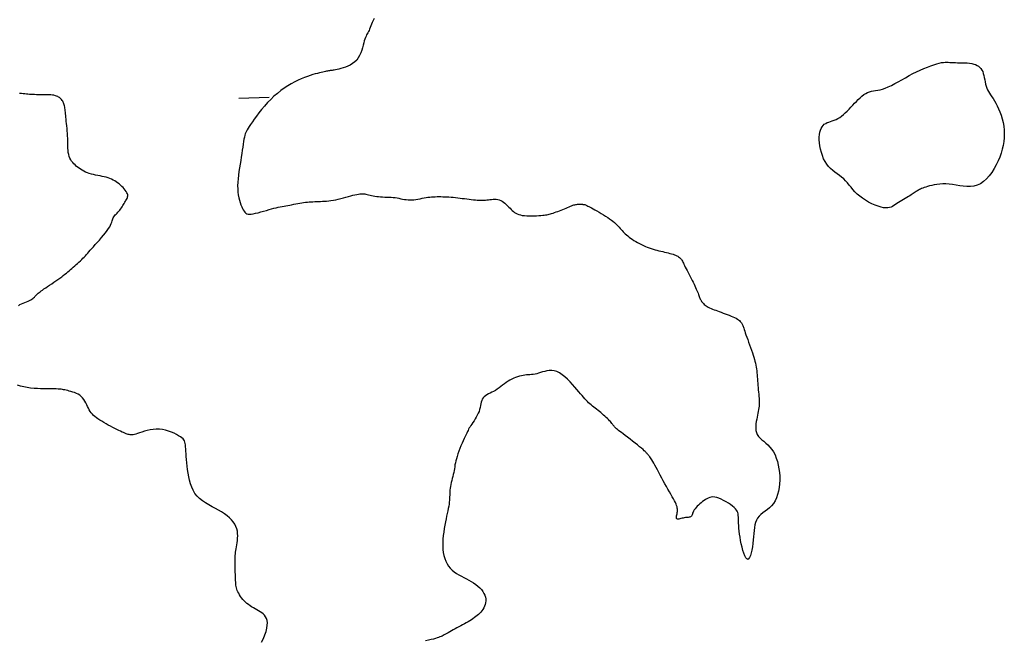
# Model space of a CAD drawing. Header units: millimetres. Extents: x 32690613 to 32693367, y 5343692 to 5344708.
# Tile 874 of 1009: x 32693200 to 32693233, y 5344240 to 5344260. Entities that reach past the tile are written whole.
import ezdxf

# ---------------------------------------------------------------- set-up
doc = ezdxf.new("R2010")
doc.units = ezdxf.units.MM
doc.header["$LTSCALE"] = 20
doc.layers.add('02-DGM_HL_492.00', color=82, linetype='Continuous')

msp = doc.modelspace()

# ---------------------------------------------------------------- linework, layer by layer
at = {"layer": '02-DGM_HL_492.00', "elevation": 492, "flags": 128}
for points in [[(32693212.03, 5344260.304), (32693211.998, 5344260.241), (32693211.969, 5344260.179), (32693211.944, 5344260.12), (32693211.922, 5344260.063), (32693211.901, 5344260.01), (32693211.881, 5344259.96), (32693211.862, 5344259.915), (32693211.843, 5344259.875), (32693211.823, 5344259.838), (32693211.804, 5344259.802), (32693211.784, 5344259.766), (32693211.765, 5344259.727), (32693211.746, 5344259.684), (32693211.727, 5344259.634), (32693211.708, 5344259.576), (32693211.69, 5344259.508), (32693211.671, 5344259.432), (32693211.649, 5344259.35), (32693211.624, 5344259.266), (32693211.594, 5344259.181), (32693211.557, 5344259.098), (32693211.513, 5344259.02), (32693211.46, 5344258.949), (32693211.398, 5344258.887), (32693211.327, 5344258.833), (32693211.252, 5344258.787), (32693211.173, 5344258.749), (32693211.094, 5344258.717), (32693211.016, 5344258.691), (32693210.943, 5344258.67), (32693210.877, 5344258.654), (32693210.82, 5344258.64), (32693210.77, 5344258.63), (32693210.727, 5344258.622), (32693210.69, 5344258.616), (32693210.657, 5344258.611), (32693210.627, 5344258.607), (32693210.598, 5344258.604), (32693210.571, 5344258.6), (32693210.542, 5344258.595), (32693210.512, 5344258.59), (32693210.479, 5344258.583), (32693210.443, 5344258.575), (32693210.403, 5344258.566), (32693210.358, 5344258.555), (32693210.306, 5344258.543), (32693210.248, 5344258.529), (32693210.182, 5344258.513), (32693210.109, 5344258.494), (32693210.03, 5344258.473), (32693209.944, 5344258.447), (32693209.852, 5344258.417), (32693209.755, 5344258.382), (32693209.654, 5344258.341), (32693209.548, 5344258.293), (32693209.439, 5344258.238), (32693209.328, 5344258.177), (32693209.214, 5344258.108), (32693209.1, 5344258.033), (32693208.986, 5344257.951), (32693208.873, 5344257.862), (32693208.763, 5344257.767), (32693208.656, 5344257.666), (32693208.552, 5344257.559), (32693208.454, 5344257.449), (32693208.361, 5344257.337), (32693208.274, 5344257.227), (32693208.194, 5344257.121), (32693208.122, 5344257.021), (32693208.058, 5344256.929), (32693208.002, 5344256.849), (32693207.956, 5344256.782), (32693207.918, 5344256.726), (32693207.888, 5344256.677), (32693207.863, 5344256.633), (32693207.843, 5344256.589), (32693207.826, 5344256.544), (32693207.812, 5344256.494), (32693207.798, 5344256.436), (32693207.785, 5344256.368), (32693207.771, 5344256.289), (32693207.758, 5344256.202), (32693207.743, 5344256.107), (32693207.728, 5344256.005), (32693207.712, 5344255.897), (32693207.696, 5344255.785), (32693207.678, 5344255.669), (32693207.659, 5344255.551), (32693207.64, 5344255.432), (32693207.622, 5344255.313), (32693207.606, 5344255.194), (32693207.593, 5344255.077), (32693207.583, 5344254.962), (32693207.578, 5344254.851), (32693207.579, 5344254.744), (32693207.586, 5344254.643), (32693207.599, 5344254.547), (32693207.617, 5344254.457), (32693207.638, 5344254.374), (32693207.662, 5344254.297), (32693207.687, 5344254.227), (32693207.713, 5344254.163), (32693207.739, 5344254.107), (32693207.763, 5344254.058), (32693207.788, 5344254.016), (32693207.814, 5344253.982), (32693207.843, 5344253.956), (32693207.877, 5344253.936), (32693207.917, 5344253.924), (32693207.964, 5344253.92), (32693208.022, 5344253.923), (32693208.089, 5344253.933), (32693208.165, 5344253.949), (32693208.248, 5344253.97), (32693208.335, 5344253.994), (32693208.424, 5344254.02), (32693208.514, 5344254.046), (32693208.601, 5344254.072), (32693208.685, 5344254.096), (32693208.762, 5344254.116), (32693208.834, 5344254.133), (32693208.902, 5344254.148), (32693208.967, 5344254.161), (32693209.029, 5344254.173), (32693209.09, 5344254.184), (32693209.151, 5344254.195), (32693209.212, 5344254.206), (32693209.275, 5344254.218), (32693209.339, 5344254.23), (32693209.405, 5344254.243), (32693209.47, 5344254.256), (32693209.536, 5344254.268), (32693209.601, 5344254.28), (32693209.666, 5344254.291), (32693209.729, 5344254.301), (32693209.791, 5344254.309), (32693209.852, 5344254.315), (32693209.913, 5344254.321), (32693209.972, 5344254.325), (32693210.032, 5344254.329), (32693210.092, 5344254.331), (32693210.153, 5344254.334), (32693210.215, 5344254.337), (32693210.278, 5344254.339), (32693210.343, 5344254.342), (32693210.409, 5344254.346), (32693210.478, 5344254.351), (32693210.549, 5344254.358), (32693210.622, 5344254.367), (32693210.699, 5344254.378), (32693210.777, 5344254.393), (32693210.859, 5344254.41), (32693210.943, 5344254.43), (32693211.026, 5344254.452), (32693211.109, 5344254.474), (32693211.19, 5344254.496), (32693211.267, 5344254.517), (32693211.339, 5344254.537), (32693211.404, 5344254.554), (32693211.463, 5344254.567), (32693211.514, 5344254.577), (32693211.561, 5344254.584), (32693211.604, 5344254.588), (32693211.644, 5344254.589), (32693211.683, 5344254.588), (32693211.722, 5344254.583), (32693211.762, 5344254.577), (32693211.804, 5344254.568), (32693211.849, 5344254.557), (32693211.896, 5344254.546), (32693211.946, 5344254.534), (32693211.999, 5344254.522), (32693212.054, 5344254.511), (32693212.113, 5344254.501), (32693212.174, 5344254.493), (32693212.238, 5344254.487), (32693212.305, 5344254.483), (32693212.373, 5344254.48), (32693212.442, 5344254.478), (32693212.511, 5344254.475), (32693212.58, 5344254.472), (32693212.648, 5344254.467), (32693212.714, 5344254.46), (32693212.777, 5344254.451), (32693212.839, 5344254.439), (32693212.899, 5344254.427), (32693212.958, 5344254.415), (32693213.017, 5344254.404), (32693213.076, 5344254.395), (32693213.136, 5344254.388), (32693213.198, 5344254.386), (32693213.261, 5344254.388), (32693213.326, 5344254.394), (32693213.393, 5344254.402), (32693213.459, 5344254.413), (32693213.526, 5344254.426), (32693213.592, 5344254.439), (32693213.658, 5344254.451), (32693213.722, 5344254.462), (32693213.784, 5344254.472), (32693213.845, 5344254.479), (32693213.905, 5344254.485), (32693213.964, 5344254.489), (32693214.023, 5344254.492), (32693214.083, 5344254.494), (32693214.143, 5344254.494), (32693214.205, 5344254.493), (32693214.268, 5344254.492), (32693214.334, 5344254.49), (32693214.4, 5344254.486), (32693214.469, 5344254.482), (32693214.538, 5344254.478), (32693214.609, 5344254.472), (32693214.682, 5344254.465), (32693214.755, 5344254.457), (32693214.83, 5344254.448), (32693214.905, 5344254.438), (32693214.98, 5344254.429), (32693215.054, 5344254.419), (32693215.127, 5344254.409), (32693215.198, 5344254.401), (32693215.266, 5344254.393), (32693215.33, 5344254.387), (32693215.391, 5344254.382), (32693215.449, 5344254.379), (32693215.503, 5344254.378), (32693215.556, 5344254.378), (32693215.607, 5344254.38), (32693215.657, 5344254.383), (32693215.706, 5344254.387), (32693215.756, 5344254.391), (32693215.807, 5344254.397), (32693215.857, 5344254.402), (32693215.909, 5344254.406), (32693215.96, 5344254.408), (32693216.011, 5344254.407), (32693216.061, 5344254.401), (32693216.111, 5344254.389), (32693216.159, 5344254.371), (32693216.206, 5344254.346), (32693216.252, 5344254.315), (32693216.296, 5344254.279), (32693216.339, 5344254.239), (32693216.381, 5344254.197), (32693216.421, 5344254.155), (32693216.46, 5344254.114), (32693216.498, 5344254.074), (32693216.535, 5344254.038), (32693216.572, 5344254.006), (32693216.61, 5344253.977), (32693216.65, 5344253.951), (32693216.694, 5344253.929), (32693216.743, 5344253.91), (32693216.798, 5344253.895), (32693216.86, 5344253.883), (32693216.929, 5344253.875), (32693217.006, 5344253.87), (32693217.086, 5344253.867), (32693217.168, 5344253.867), (32693217.249, 5344253.868), (32693217.328, 5344253.871), (32693217.402, 5344253.875), (32693217.468, 5344253.879), (32693217.526, 5344253.884), (32693217.577, 5344253.889), (32693217.621, 5344253.895), (32693217.662, 5344253.902), (32693217.699, 5344253.91), (32693217.737, 5344253.919), (32693217.775, 5344253.93), (32693217.816, 5344253.943), (32693217.862, 5344253.958), (32693217.911, 5344253.976), (32693217.963, 5344253.994), (32693218.017, 5344254.014), (32693218.072, 5344254.035), (32693218.128, 5344254.057), (32693218.183, 5344254.079), (32693218.237, 5344254.1), (32693218.288, 5344254.121), (32693218.338, 5344254.142), (32693218.384, 5344254.161), (32693218.429, 5344254.179), (32693218.47, 5344254.195), (32693218.509, 5344254.21), (32693218.544, 5344254.222), (32693218.577, 5344254.231), (32693218.606, 5344254.238), (32693218.633, 5344254.242), (32693218.657, 5344254.245), (32693218.679, 5344254.246), (32693218.699, 5344254.246), (32693218.718, 5344254.245), (32693218.735, 5344254.244), (32693218.752, 5344254.243), (32693218.769, 5344254.243), (32693218.786, 5344254.243), (32693218.802, 5344254.243), (32693218.819, 5344254.243), (32693218.837, 5344254.242), (32693218.855, 5344254.24), (32693218.874, 5344254.237), (32693218.895, 5344254.232), (32693218.917, 5344254.225), (32693218.941, 5344254.215), (32693218.968, 5344254.203), (32693218.998, 5344254.188), (32693219.033, 5344254.17), (32693219.073, 5344254.148), (32693219.119, 5344254.123), (32693219.171, 5344254.095), (32693219.23, 5344254.062), (32693219.295, 5344254.026), (32693219.364, 5344253.987), (32693219.435, 5344253.947), (32693219.507, 5344253.904), (32693219.578, 5344253.861), (32693219.645, 5344253.817), (32693219.709, 5344253.773), (32693219.766, 5344253.731), (32693219.818, 5344253.689), (32693219.865, 5344253.648), (32693219.908, 5344253.608), (32693219.948, 5344253.569), (32693219.984, 5344253.53), (32693220.019, 5344253.493), (32693220.052, 5344253.456), (32693220.085, 5344253.42), (32693220.117, 5344253.385), (32693220.15, 5344253.35), (32693220.184, 5344253.316), (32693220.219, 5344253.281), (32693220.258, 5344253.246), (32693220.299, 5344253.211), (32693220.344, 5344253.176), (32693220.393, 5344253.139), (32693220.445, 5344253.102), (32693220.501, 5344253.066), (32693220.56, 5344253.03), (32693220.62, 5344252.994), (32693220.683, 5344252.96), (32693220.746, 5344252.928), (32693220.809, 5344252.898), (32693220.873, 5344252.871), (32693220.937, 5344252.845), (32693221, 5344252.822), (32693221.063, 5344252.801), (32693221.127, 5344252.782), (32693221.19, 5344252.763), (32693221.253, 5344252.746), (32693221.316, 5344252.73), (32693221.379, 5344252.715), (32693221.442, 5344252.7), (32693221.503, 5344252.685), (32693221.563, 5344252.671), (32693221.621, 5344252.657), (32693221.676, 5344252.642), (32693221.728, 5344252.628), (32693221.776, 5344252.613), (32693221.821, 5344252.598), (32693221.861, 5344252.582), (32693221.897, 5344252.565), (32693221.93, 5344252.548), (32693221.96, 5344252.529), (32693221.986, 5344252.51), (32693222.01, 5344252.489), (32693222.031, 5344252.467), (32693222.049, 5344252.444), (32693222.066, 5344252.418), (32693222.082, 5344252.39), (32693222.098, 5344252.359), (32693222.115, 5344252.325), (32693222.133, 5344252.286), (32693222.153, 5344252.243), (32693222.176, 5344252.195), (32693222.203, 5344252.141), (32693222.233, 5344252.083), (32693222.265, 5344252.022), (32693222.299, 5344251.958), (32693222.333, 5344251.892), (32693222.367, 5344251.827), (32693222.401, 5344251.762), (32693222.432, 5344251.699), (32693222.462, 5344251.64), (32693222.489, 5344251.583), (32693222.513, 5344251.529), (32693222.536, 5344251.478), (32693222.556, 5344251.431), (32693222.575, 5344251.386), (32693222.591, 5344251.344), (32693222.606, 5344251.306), (32693222.619, 5344251.27), (32693222.631, 5344251.238), (32693222.643, 5344251.207), (32693222.654, 5344251.178), (32693222.665, 5344251.151), (32693222.678, 5344251.126), (32693222.691, 5344251.101), (32693222.707, 5344251.076), (32693222.725, 5344251.052), (32693222.745, 5344251.028), (32693222.768, 5344251.004), (32693222.794, 5344250.98), (32693222.822, 5344250.957), (32693222.854, 5344250.934), (32693222.889, 5344250.911), (32693222.927, 5344250.89), (32693222.969, 5344250.868), (32693223.015, 5344250.847), (32693223.063, 5344250.826), (32693223.115, 5344250.806), (32693223.169, 5344250.785), (32693223.227, 5344250.764), (32693223.286, 5344250.742), (32693223.349, 5344250.72), (32693223.413, 5344250.697), (32693223.479, 5344250.674), (32693223.544, 5344250.649), (32693223.609, 5344250.625), (32693223.671, 5344250.6), (32693223.73, 5344250.575), (32693223.784, 5344250.55), (32693223.833, 5344250.525), (32693223.875, 5344250.5), (32693223.912, 5344250.475), (32693223.942, 5344250.451), (32693223.968, 5344250.426), (32693223.99, 5344250.402), (32693224.008, 5344250.379), (32693224.023, 5344250.356), (32693224.035, 5344250.333), (32693224.045, 5344250.311), (32693224.055, 5344250.287), (32693224.064, 5344250.262), (32693224.073, 5344250.232), (32693224.084, 5344250.198), (32693224.097, 5344250.158), (32693224.113, 5344250.11), (32693224.132, 5344250.053), (32693224.155, 5344249.987), (32693224.182, 5344249.912), (32693224.211, 5344249.831), (32693224.242, 5344249.746), (32693224.274, 5344249.658), (32693224.305, 5344249.571), (32693224.335, 5344249.485), (32693224.364, 5344249.403), (32693224.389, 5344249.326), (32693224.411, 5344249.254), (32693224.431, 5344249.186), (32693224.449, 5344249.122), (32693224.464, 5344249.059), (32693224.477, 5344248.998), (32693224.488, 5344248.936), (32693224.498, 5344248.875), (32693224.506, 5344248.812), (32693224.513, 5344248.748), (32693224.519, 5344248.682), (32693224.524, 5344248.615), (32693224.529, 5344248.547), (32693224.534, 5344248.478), (32693224.539, 5344248.408), (32693224.545, 5344248.337), (32693224.551, 5344248.265), (32693224.558, 5344248.193), (32693224.565, 5344248.121), (32693224.572, 5344248.05), (32693224.578, 5344247.98), (32693224.583, 5344247.911), (32693224.585, 5344247.844), (32693224.586, 5344247.78), (32693224.585, 5344247.719), (32693224.581, 5344247.66), (32693224.575, 5344247.602), (32693224.567, 5344247.545), (32693224.557, 5344247.487), (32693224.546, 5344247.427), (32693224.533, 5344247.365), (32693224.52, 5344247.3), (32693224.505, 5344247.231), (32693224.492, 5344247.158), (32693224.481, 5344247.085), (32693224.475, 5344247.01), (32693224.474, 5344246.937), (32693224.481, 5344246.865), (32693224.498, 5344246.797), (32693224.525, 5344246.733), (32693224.565, 5344246.674), (32693224.615, 5344246.619), (32693224.673, 5344246.566), (32693224.736, 5344246.512), (32693224.803, 5344246.455), (32693224.871, 5344246.395), (32693224.936, 5344246.327), (32693224.998, 5344246.251), (32693225.053, 5344246.165), (32693225.102, 5344246.069), (32693225.145, 5344245.965), (32693225.18, 5344245.855), (32693225.209, 5344245.739), (32693225.231, 5344245.619), (32693225.246, 5344245.496), (32693225.255, 5344245.371), (32693225.256, 5344245.247), (32693225.25, 5344245.123), (32693225.237, 5344245.002), (32693225.216, 5344244.885), (32693225.188, 5344244.774), (32693225.151, 5344244.67), (32693225.106, 5344244.574), (32693225.053, 5344244.488), (32693224.991, 5344244.413), (32693224.924, 5344244.347), (32693224.852, 5344244.287), (32693224.78, 5344244.232), (32693224.71, 5344244.179), (32693224.644, 5344244.126), (32693224.584, 5344244.07), (32693224.534, 5344244.009), (32693224.496, 5344243.941), (32693224.467, 5344243.866), (32693224.446, 5344243.785), (32693224.432, 5344243.697), (32693224.421, 5344243.604), (32693224.413, 5344243.506), (32693224.405, 5344243.402), (32693224.395, 5344243.295), (32693224.382, 5344243.183), (32693224.366, 5344243.073), (32693224.346, 5344242.967), (32693224.323, 5344242.87), (32693224.298, 5344242.786), (32693224.271, 5344242.721), (32693224.242, 5344242.678), (32693224.212, 5344242.662), (32693224.18, 5344242.676), (32693224.148, 5344242.716), (32693224.115, 5344242.779), (32693224.084, 5344242.86), (32693224.054, 5344242.955), (32693224.026, 5344243.059), (32693224.001, 5344243.169), (32693223.979, 5344243.278), (32693223.961, 5344243.385), (32693223.947, 5344243.488), (32693223.935, 5344243.585), (32693223.927, 5344243.678), (32693223.921, 5344243.764), (32693223.916, 5344243.845), (32693223.912, 5344243.918), (32693223.91, 5344243.985), (32693223.907, 5344244.043), (32693223.903, 5344244.096), (32693223.897, 5344244.143), (32693223.886, 5344244.187), (32693223.87, 5344244.229), (32693223.846, 5344244.269), (32693223.813, 5344244.311), (32693223.77, 5344244.354), (32693223.716, 5344244.401), (32693223.652, 5344244.449), (32693223.581, 5344244.497), (32693223.506, 5344244.544), (32693223.427, 5344244.587), (32693223.349, 5344244.625), (32693223.273, 5344244.657), (32693223.201, 5344244.68), (32693223.136, 5344244.693), (32693223.077, 5344244.697), (32693223.023, 5344244.693), (32693222.972, 5344244.681), (32693222.924, 5344244.663), (32693222.879, 5344244.64), (32693222.834, 5344244.612), (32693222.788, 5344244.58), (32693222.742, 5344244.546), (32693222.696, 5344244.509), (32693222.65, 5344244.471), (32693222.607, 5344244.432), (32693222.565, 5344244.393), (32693222.528, 5344244.353), (32693222.494, 5344244.314), (32693222.467, 5344244.276), (32693222.445, 5344244.239), (32693222.429, 5344244.204), (32693222.416, 5344244.172), (32693222.406, 5344244.142), (32693222.397, 5344244.116), (32693222.388, 5344244.092), (32693222.377, 5344244.073), (32693222.364, 5344244.058), (32693222.347, 5344244.047), (32693222.326, 5344244.039), (32693222.302, 5344244.034), (32693222.275, 5344244.031), (32693222.245, 5344244.029), (32693222.213, 5344244.027), (32693222.179, 5344244.024), (32693222.143, 5344244.018), (32693222.107, 5344244.01), (32693222.07, 5344244.001), (32693222.034, 5344243.991), (32693222, 5344243.983), (32693221.968, 5344243.976), (32693221.941, 5344243.973), (32693221.919, 5344243.976), (32693221.903, 5344243.984), (32693221.893, 5344244), (32693221.889, 5344244.022), (32693221.89, 5344244.049), (32693221.894, 5344244.081), (32693221.9, 5344244.115), (32693221.907, 5344244.152), (32693221.913, 5344244.189), (32693221.918, 5344244.226), (32693221.921, 5344244.263), (32693221.92, 5344244.298), (32693221.915, 5344244.335), (32693221.907, 5344244.374), (32693221.894, 5344244.415), (32693221.876, 5344244.461), (32693221.853, 5344244.513), (32693221.824, 5344244.57), (32693221.79, 5344244.635), (32693221.75, 5344244.707), (32693221.706, 5344244.784), (32693221.659, 5344244.866), (32693221.61, 5344244.952), (32693221.559, 5344245.041), (32693221.508, 5344245.131), (32693221.457, 5344245.223), (32693221.407, 5344245.315), (32693221.359, 5344245.405), (32693221.312, 5344245.493), (32693221.268, 5344245.578), (32693221.227, 5344245.658), (32693221.188, 5344245.731), (32693221.152, 5344245.798), (32693221.119, 5344245.856), (32693221.09, 5344245.905), (32693221.065, 5344245.946), (32693221.042, 5344245.979), (32693221.021, 5344246.006), (32693221.003, 5344246.029), (32693220.987, 5344246.047), (32693220.973, 5344246.064), (32693220.959, 5344246.079), (32693220.946, 5344246.095), (32693220.932, 5344246.111), (32693220.916, 5344246.129), (32693220.896, 5344246.151), (32693220.871, 5344246.176), (32693220.839, 5344246.206), (32693220.798, 5344246.243), (32693220.747, 5344246.286), (32693220.685, 5344246.337), (32693220.614, 5344246.394), (32693220.537, 5344246.456), (32693220.456, 5344246.519), (32693220.374, 5344246.582), (32693220.295, 5344246.644), (32693220.22, 5344246.702), (32693220.152, 5344246.754), (32693220.093, 5344246.799), (32693220.044, 5344246.837), (32693220.002, 5344246.87), (32693219.967, 5344246.898), (32693219.937, 5344246.923), (32693219.912, 5344246.945), (32693219.89, 5344246.966), (32693219.871, 5344246.986), (32693219.852, 5344247.006), (32693219.835, 5344247.027), (32693219.817, 5344247.05), (32693219.799, 5344247.073), (32693219.779, 5344247.098), (32693219.757, 5344247.125), (32693219.732, 5344247.154), (32693219.704, 5344247.185), (32693219.672, 5344247.219), (32693219.636, 5344247.255), (32693219.597, 5344247.292), (32693219.556, 5344247.331), (32693219.513, 5344247.37), (32693219.468, 5344247.409), (32693219.423, 5344247.448), (32693219.377, 5344247.486), (32693219.331, 5344247.522), (32693219.285, 5344247.558), (32693219.239, 5344247.593), (32693219.194, 5344247.628), (32693219.15, 5344247.663), (32693219.106, 5344247.698), (32693219.064, 5344247.735), (32693219.022, 5344247.773), (32693218.982, 5344247.812), (32693218.941, 5344247.854), (32693218.9, 5344247.9), (32693218.857, 5344247.949), (32693218.811, 5344248.003), (32693218.76, 5344248.063), (32693218.705, 5344248.128), (32693218.643, 5344248.201), (32693218.574, 5344248.281), (32693218.498, 5344248.365), (32693218.418, 5344248.451), (32693218.334, 5344248.535), (32693218.248, 5344248.613), (32693218.16, 5344248.683), (32693218.073, 5344248.742), (32693217.986, 5344248.785), (32693217.902, 5344248.812), (32693217.821, 5344248.823), (32693217.742, 5344248.822), (32693217.666, 5344248.812), (32693217.593, 5344248.795), (32693217.523, 5344248.774), (32693217.456, 5344248.752), (32693217.392, 5344248.733), (32693217.332, 5344248.717), (32693217.275, 5344248.705), (32693217.219, 5344248.697), (32693217.165, 5344248.691), (32693217.111, 5344248.685), (32693217.058, 5344248.681), (32693217.003, 5344248.676), (32693216.947, 5344248.669), (32693216.889, 5344248.66), (32693216.83, 5344248.649), (32693216.769, 5344248.635), (32693216.707, 5344248.617), (32693216.644, 5344248.596), (32693216.582, 5344248.571), (32693216.519, 5344248.542), (32693216.458, 5344248.509), (32693216.397, 5344248.471), (32693216.337, 5344248.43), (32693216.278, 5344248.386), (32693216.22, 5344248.341), (32693216.161, 5344248.296), (32693216.103, 5344248.253), (32693216.044, 5344248.212), (32693215.985, 5344248.174), (32693215.926, 5344248.141), (32693215.867, 5344248.111), (32693215.809, 5344248.083), (32693215.754, 5344248.056), (32693215.703, 5344248.029), (32693215.657, 5344248), (32693215.616, 5344247.968), (32693215.583, 5344247.931), (32693215.557, 5344247.889), (32693215.537, 5344247.842), (32693215.522, 5344247.79), (32693215.509, 5344247.735), (32693215.497, 5344247.676), (32693215.485, 5344247.616), (32693215.469, 5344247.553), (32693215.45, 5344247.49), (32693215.424, 5344247.427), (32693215.394, 5344247.364), (32693215.36, 5344247.302), (32693215.324, 5344247.241), (32693215.287, 5344247.183), (32693215.25, 5344247.128), (32693215.216, 5344247.077), (32693215.184, 5344247.03), (32693215.157, 5344246.987), (32693215.133, 5344246.947), (32693215.111, 5344246.908), (32693215.09, 5344246.869), (32693215.07, 5344246.828), (32693215.048, 5344246.783), (32693215.025, 5344246.731), (32693214.998, 5344246.672), (32693214.967, 5344246.604), (32693214.933, 5344246.528), (32693214.898, 5344246.447), (32693214.861, 5344246.361), (32693214.825, 5344246.274), (32693214.791, 5344246.187), (32693214.76, 5344246.102), (32693214.732, 5344246.02), (32693214.71, 5344245.944), (32693214.692, 5344245.873), (32693214.678, 5344245.806), (32693214.666, 5344245.741), (32693214.656, 5344245.679), (32693214.646, 5344245.617), (32693214.635, 5344245.556), (32693214.624, 5344245.493), (32693214.61, 5344245.43), (32693214.594, 5344245.365), (32693214.578, 5344245.299), (32693214.562, 5344245.233), (32693214.546, 5344245.167), (32693214.531, 5344245.103), (32693214.518, 5344245.041), (32693214.508, 5344244.98), (32693214.502, 5344244.922), (32693214.497, 5344244.866), (32693214.495, 5344244.812), (32693214.494, 5344244.757), (32693214.492, 5344244.702), (32693214.49, 5344244.646), (32693214.487, 5344244.588), (32693214.481, 5344244.527), (32693214.472, 5344244.462), (32693214.46, 5344244.394), (32693214.446, 5344244.32), (32693214.43, 5344244.243), (32693214.412, 5344244.16), (32693214.394, 5344244.073), (32693214.374, 5344243.979), (32693214.354, 5344243.881), (32693214.334, 5344243.776), (32693214.315, 5344243.667), (32693214.298, 5344243.554), (32693214.283, 5344243.44), (32693214.273, 5344243.324), (32693214.267, 5344243.21), (32693214.266, 5344243.097), (32693214.272, 5344242.988), (32693214.285, 5344242.884), (32693214.306, 5344242.785), (32693214.334, 5344242.691), (32693214.368, 5344242.602), (32693214.41, 5344242.519), (32693214.458, 5344242.443), (32693214.513, 5344242.373), (32693214.575, 5344242.309), (32693214.643, 5344242.253), (32693214.716, 5344242.201), (32693214.793, 5344242.155), (32693214.873, 5344242.111), (32693214.955, 5344242.069), (32693215.037, 5344242.027), (32693215.118, 5344241.985), (32693215.197, 5344241.94), (32693215.273, 5344241.893), (32693215.345, 5344241.842), (32693215.412, 5344241.788), (32693215.473, 5344241.732), (32693215.527, 5344241.674), (32693215.573, 5344241.615), (32693215.611, 5344241.554), (32693215.64, 5344241.493), (32693215.658, 5344241.431), (32693215.667, 5344241.37), (32693215.667, 5344241.309), (32693215.66, 5344241.249), (32693215.646, 5344241.191), (32693215.626, 5344241.135), (32693215.602, 5344241.082), (32693215.574, 5344241.032), (32693215.543, 5344240.986), (32693215.51, 5344240.943), (32693215.474, 5344240.903), (32693215.435, 5344240.865), (32693215.393, 5344240.829), (32693215.349, 5344240.794), (32693215.302, 5344240.761), (32693215.252, 5344240.727), (32693215.2, 5344240.694), (32693215.146, 5344240.661), (32693215.09, 5344240.627), (32693215.032, 5344240.594), (32693214.973, 5344240.56), (32693214.912, 5344240.526), (32693214.852, 5344240.493), (32693214.79, 5344240.459), (32693214.729, 5344240.426), (32693214.669, 5344240.392), (32693214.61, 5344240.36), (32693214.552, 5344240.328), (32693214.498, 5344240.298), (32693214.446, 5344240.27), (32693214.398, 5344240.244), (32693214.355, 5344240.22), (32693214.316, 5344240.199), (32693214.281, 5344240.18), (32693214.247, 5344240.162), (32693214.212, 5344240.146), (32693214.174, 5344240.131), (32693214.132, 5344240.115), (32693214.084, 5344240.099), (32693214.027, 5344240.082), (32693213.96, 5344240.063), (32693213.884, 5344240.043), (32693213.799, 5344240.022), (32693213.707, 5344240.002)], [(32693200.434, 5344250.937), (32693200.48, 5344250.97), (32693200.53, 5344250.999), (32693200.584, 5344251.024), (32693200.64, 5344251.045), (32693200.694, 5344251.065), (32693200.746, 5344251.084), (32693200.793, 5344251.103), (32693200.833, 5344251.123), (32693200.868, 5344251.145), (32693200.898, 5344251.166), (32693200.924, 5344251.189), (32693200.948, 5344251.211), (32693200.969, 5344251.234), (32693200.989, 5344251.257), (32693201.008, 5344251.279), (32693201.029, 5344251.3), (32693201.051, 5344251.321), (32693201.075, 5344251.343), (32693201.103, 5344251.366), (32693201.135, 5344251.391), (32693201.171, 5344251.418), (32693201.214, 5344251.448), (32693201.262, 5344251.482), (32693201.318, 5344251.52), (32693201.379, 5344251.562), (32693201.445, 5344251.606), (32693201.513, 5344251.652), (32693201.582, 5344251.699), (32693201.651, 5344251.746), (32693201.718, 5344251.793), (32693201.781, 5344251.838), (32693201.839, 5344251.881), (32693201.893, 5344251.922), (32693201.944, 5344251.962), (32693201.992, 5344252), (32693202.037, 5344252.038), (32693202.082, 5344252.076), (32693202.127, 5344252.114), (32693202.171, 5344252.153), (32693202.217, 5344252.193), (32693202.264, 5344252.234), (32693202.311, 5344252.275), (32693202.358, 5344252.317), (32693202.404, 5344252.358), (32693202.449, 5344252.4), (32693202.493, 5344252.441), (32693202.534, 5344252.482), (32693202.573, 5344252.522), (32693202.611, 5344252.562), (32693202.648, 5344252.603), (32693202.687, 5344252.647), (32693202.727, 5344252.693), (32693202.771, 5344252.744), (32693202.82, 5344252.799), (32693202.875, 5344252.861), (32693202.935, 5344252.929), (32693203.001, 5344253.002), (32693203.069, 5344253.078), (32693203.138, 5344253.157), (32693203.204, 5344253.235), (32693203.267, 5344253.311), (32693203.322, 5344253.384), (32693203.37, 5344253.452), (32693203.407, 5344253.512), (32693203.435, 5344253.567), (32693203.456, 5344253.616), (32693203.472, 5344253.66), (32693203.484, 5344253.7), (32693203.496, 5344253.736), (32693203.508, 5344253.771), (32693203.523, 5344253.803), (32693203.541, 5344253.835), (32693203.564, 5344253.866), (32693203.589, 5344253.896), (32693203.617, 5344253.927), (32693203.646, 5344253.958), (32693203.676, 5344253.989), (32693203.705, 5344254.021), (32693203.734, 5344254.055), (32693203.761, 5344254.09), (32693203.786, 5344254.126), (32693203.811, 5344254.163), (32693203.834, 5344254.2), (32693203.856, 5344254.237), (32693203.877, 5344254.273), (32693203.897, 5344254.308), (32693203.917, 5344254.341), (32693203.936, 5344254.372), (32693203.954, 5344254.401), (32693203.97, 5344254.43), (32693203.982, 5344254.459), (32693203.991, 5344254.488), (32693203.995, 5344254.518), (32693203.992, 5344254.55), (32693203.983, 5344254.584), (32693203.967, 5344254.622), (32693203.943, 5344254.661), (32693203.914, 5344254.703), (32693203.88, 5344254.745), (32693203.842, 5344254.787), (32693203.8, 5344254.829), (32693203.756, 5344254.87), (32693203.711, 5344254.908), (32693203.665, 5344254.944), (32693203.618, 5344254.978), (32693203.569, 5344255.008), (32693203.519, 5344255.036), (32693203.467, 5344255.062), (32693203.412, 5344255.085), (32693203.354, 5344255.105), (32693203.292, 5344255.124), (32693203.227, 5344255.14), (32693203.16, 5344255.155), (32693203.09, 5344255.168), (32693203.019, 5344255.182), (32693202.947, 5344255.196), (32693202.877, 5344255.211), (32693202.808, 5344255.228), (32693202.741, 5344255.247), (32693202.678, 5344255.269), (32693202.618, 5344255.295), (32693202.561, 5344255.323), (32693202.507, 5344255.353), (32693202.456, 5344255.385), (32693202.407, 5344255.419), (32693202.36, 5344255.455), (32693202.316, 5344255.492), (32693202.274, 5344255.529), (32693202.235, 5344255.568), (32693202.198, 5344255.609), (32693202.164, 5344255.652), (32693202.134, 5344255.699), (32693202.108, 5344255.749), (32693202.086, 5344255.804), (32693202.068, 5344255.863), (32693202.056, 5344255.928), (32693202.047, 5344255.997), (32693202.042, 5344256.07), (32693202.039, 5344256.147), (32693202.038, 5344256.226), (32693202.037, 5344256.307), (32693202.036, 5344256.39), (32693202.033, 5344256.473), (32693202.029, 5344256.556), (32693202.023, 5344256.639), (32693202.016, 5344256.72), (32693202.008, 5344256.799), (32693202, 5344256.875), (32693201.991, 5344256.949), (32693201.983, 5344257.018), (32693201.976, 5344257.083), (32693201.97, 5344257.142), (32693201.965, 5344257.197), (32693201.96, 5344257.248), (32693201.956, 5344257.295), (32693201.951, 5344257.339), (32693201.946, 5344257.379), (32693201.94, 5344257.417), (32693201.933, 5344257.453), (32693201.925, 5344257.487), (32693201.915, 5344257.52), (32693201.903, 5344257.551), (32693201.889, 5344257.58), (32693201.874, 5344257.608), (32693201.857, 5344257.634), (32693201.838, 5344257.659), (32693201.817, 5344257.682), (32693201.795, 5344257.704), (32693201.769, 5344257.724), (32693201.741, 5344257.743), (32693201.709, 5344257.76), (32693201.674, 5344257.775), (32693201.633, 5344257.787), (32693201.588, 5344257.798), (32693201.537, 5344257.806), (32693201.481, 5344257.812), (32693201.419, 5344257.815), (32693201.354, 5344257.817), (32693201.287, 5344257.818), (32693201.218, 5344257.818), (32693201.15, 5344257.818), (32693201.083, 5344257.818), (32693201.019, 5344257.819), (32693200.958, 5344257.82), (32693200.9, 5344257.822), (32693200.845, 5344257.825), (32693200.792, 5344257.829), (32693200.739, 5344257.833), (32693200.687, 5344257.838), (32693200.634, 5344257.844), (32693200.58, 5344257.849), (32693200.524, 5344257.855), (32693200.466, 5344257.86)], [(32693208.611, 5344257.731), (32693207.612, 5344257.692)], [(32693208.361, 5344239.956), (32693208.419, 5344240.079), (32693208.467, 5344240.197), (32693208.504, 5344240.31), (32693208.53, 5344240.414), (32693208.544, 5344240.511), (32693208.547, 5344240.596), (32693208.538, 5344240.671), (32693208.518, 5344240.736), (32693208.49, 5344240.791), (32693208.453, 5344240.839), (32693208.41, 5344240.882), (32693208.362, 5344240.919), (32693208.31, 5344240.953), (32693208.256, 5344240.986), (32693208.201, 5344241.018), (32693208.145, 5344241.049), (32693208.09, 5344241.082), (32693208.035, 5344241.115), (32693207.982, 5344241.15), (32693207.929, 5344241.186), (32693207.879, 5344241.225), (32693207.832, 5344241.266), (32693207.787, 5344241.31), (32693207.745, 5344241.357), (32693207.706, 5344241.406), (32693207.671, 5344241.455), (32693207.64, 5344241.505), (32693207.612, 5344241.555), (32693207.587, 5344241.603), (32693207.567, 5344241.65), (32693207.551, 5344241.694), (32693207.539, 5344241.738), (32693207.53, 5344241.781), (32693207.523, 5344241.825), (32693207.518, 5344241.871), (32693207.514, 5344241.92), (32693207.512, 5344241.974), (32693207.509, 5344242.033), (32693207.507, 5344242.099), (32693207.504, 5344242.169), (32693207.501, 5344242.244), (32693207.499, 5344242.32), (32693207.497, 5344242.396), (32693207.495, 5344242.472), (32693207.494, 5344242.544), (32693207.494, 5344242.612), (32693207.495, 5344242.675), (32693207.497, 5344242.734), (32693207.5, 5344242.789), (32693207.505, 5344242.842), (32693207.51, 5344242.895), (32693207.518, 5344242.95), (32693207.526, 5344243.006), (32693207.536, 5344243.067), (32693207.548, 5344243.132), (32693207.559, 5344243.202), (32693207.57, 5344243.275), (32693207.577, 5344243.351), (32693207.58, 5344243.429), (32693207.578, 5344243.507), (32693207.568, 5344243.586), (32693207.549, 5344243.663), (32693207.52, 5344243.739), (32693207.481, 5344243.812), (32693207.432, 5344243.884), (32693207.374, 5344243.953), (32693207.307, 5344244.02), (32693207.231, 5344244.085), (32693207.147, 5344244.148), (32693207.055, 5344244.208), (32693206.955, 5344244.265), (32693206.851, 5344244.322), (32693206.743, 5344244.379), (32693206.636, 5344244.438), (32693206.531, 5344244.501), (32693206.431, 5344244.569), (32693206.339, 5344244.643), (32693206.256, 5344244.724), (32693206.186, 5344244.815), (32693206.127, 5344244.914), (32693206.079, 5344245.019), (32693206.039, 5344245.129), (32693206.007, 5344245.243), (32693205.981, 5344245.359), (32693205.961, 5344245.475), (32693205.944, 5344245.59), (32693205.931, 5344245.703), (32693205.92, 5344245.812), (32693205.91, 5344245.916), (32693205.903, 5344246.016), (32693205.897, 5344246.108), (32693205.891, 5344246.194), (32693205.886, 5344246.271), (32693205.882, 5344246.338), (32693205.877, 5344246.395), (32693205.871, 5344246.444), (32693205.861, 5344246.486), (32693205.847, 5344246.523), (32693205.827, 5344246.557), (32693205.799, 5344246.589), (32693205.761, 5344246.621), (32693205.714, 5344246.656), (32693205.654, 5344246.694), (32693205.584, 5344246.733), (32693205.505, 5344246.773), (32693205.419, 5344246.811), (32693205.326, 5344246.845), (32693205.228, 5344246.874), (32693205.128, 5344246.895), (32693205.026, 5344246.907), (32693204.923, 5344246.908), (32693204.822, 5344246.9), (32693204.724, 5344246.884), (32693204.629, 5344246.864), (32693204.539, 5344246.84), (32693204.456, 5344246.814), (32693204.381, 5344246.79), (32693204.314, 5344246.768), (32693204.257, 5344246.75), (32693204.209, 5344246.737), (32693204.167, 5344246.729), (32693204.131, 5344246.724), (32693204.099, 5344246.722), (32693204.069, 5344246.724), (32693204.04, 5344246.73), (32693204.009, 5344246.737), (32693203.976, 5344246.748), (32693203.94, 5344246.761), (32693203.901, 5344246.777), (32693203.858, 5344246.795), (32693203.81, 5344246.816), (32693203.759, 5344246.84), (32693203.703, 5344246.868), (32693203.642, 5344246.898), (32693203.575, 5344246.931), (32693203.505, 5344246.967), (32693203.433, 5344247.005), (32693203.359, 5344247.044), (32693203.286, 5344247.084), (32693203.214, 5344247.125), (32693203.145, 5344247.166), (32693203.082, 5344247.206), (32693203.023, 5344247.244), (32693202.971, 5344247.283), (32693202.923, 5344247.321), (32693202.88, 5344247.36), (32693202.84, 5344247.401), (32693202.804, 5344247.444), (32693202.771, 5344247.49), (32693202.74, 5344247.539), (32693202.711, 5344247.592), (32693202.683, 5344247.649), (32693202.655, 5344247.707), (32693202.625, 5344247.765), (32693202.594, 5344247.822), (32693202.559, 5344247.877), (32693202.521, 5344247.928), (32693202.477, 5344247.974), (32693202.428, 5344248.013), (32693202.374, 5344248.047), (32693202.318, 5344248.076), (32693202.259, 5344248.1), (32693202.2, 5344248.121), (32693202.142, 5344248.138), (32693202.087, 5344248.153), (32693202.035, 5344248.165), (32693201.989, 5344248.177), (32693201.945, 5344248.187), (32693201.904, 5344248.196), (32693201.862, 5344248.203), (32693201.819, 5344248.209), (32693201.773, 5344248.214), (32693201.721, 5344248.218), (32693201.663, 5344248.22), (32693201.596, 5344248.221), (32693201.521, 5344248.221), (32693201.439, 5344248.221), (32693201.35, 5344248.221), (32693201.255, 5344248.223), (32693201.154, 5344248.226), (32693201.049, 5344248.231), (32693200.939, 5344248.239), (32693200.826, 5344248.25), (32693200.713, 5344248.266), (32693200.602, 5344248.285), (32693200.496, 5344248.31), (32693200.399, 5344248.34)]]:
    msp.add_lwpolyline(points, dxfattribs=at)
msp.add_lwpolyline([(32693226.546, 5344256.347), (32693226.545, 5344256.437), (32693226.551, 5344256.519), (32693226.563, 5344256.594), (32693226.581, 5344256.661), (32693226.605, 5344256.721), (32693226.635, 5344256.773), (32693226.669, 5344256.817), (32693226.709, 5344256.854), (32693226.754, 5344256.883), (32693226.804, 5344256.907), (32693226.856, 5344256.927), (32693226.912, 5344256.945), (32693226.97, 5344256.963), (32693227.03, 5344256.983), (32693227.091, 5344257.008), (32693227.153, 5344257.038), (32693227.214, 5344257.075), (32693227.274, 5344257.119), (32693227.335, 5344257.169), (32693227.395, 5344257.224), (32693227.456, 5344257.283), (32693227.516, 5344257.345), (32693227.576, 5344257.409), (32693227.636, 5344257.474), (32693227.696, 5344257.538), (32693227.756, 5344257.602), (32693227.816, 5344257.663), (32693227.876, 5344257.721), (32693227.937, 5344257.774), (32693227.998, 5344257.821), (32693228.059, 5344257.861), (32693228.12, 5344257.893), (32693228.182, 5344257.916), (32693228.245, 5344257.932), (32693228.31, 5344257.945), (32693228.378, 5344257.955), (32693228.45, 5344257.966), (32693228.527, 5344257.981), (32693228.609, 5344258.002), (32693228.698, 5344258.032), (32693228.794, 5344258.072), (32693228.897, 5344258.122), (32693229.005, 5344258.179), (32693229.118, 5344258.241), (32693229.234, 5344258.307), (32693229.353, 5344258.374), (32693229.475, 5344258.442), (32693229.597, 5344258.507), (32693229.72, 5344258.568), (32693229.841, 5344258.624), (32693229.959, 5344258.676), (32693230.073, 5344258.722), (32693230.182, 5344258.763), (32693230.283, 5344258.798), (32693230.376, 5344258.827), (32693230.459, 5344258.849), (32693230.532, 5344258.864), (32693230.595, 5344258.874), (32693230.651, 5344258.878), (32693230.703, 5344258.879), (32693230.753, 5344258.877), (32693230.804, 5344258.874), (32693230.858, 5344258.87), (32693230.917, 5344258.867), (32693230.984, 5344258.865), (32693231.056, 5344258.863), (32693231.132, 5344258.862), (32693231.211, 5344258.861), (32693231.291, 5344258.858), (32693231.369, 5344258.853), (32693231.445, 5344258.845), (32693231.516, 5344258.834), (32693231.581, 5344258.819), (32693231.64, 5344258.8), (32693231.693, 5344258.775), (32693231.74, 5344258.746), (32693231.782, 5344258.711), (32693231.818, 5344258.67), (32693231.849, 5344258.624), (32693231.874, 5344258.57), (32693231.895, 5344258.511), (32693231.912, 5344258.446), (32693231.927, 5344258.378), (32693231.94, 5344258.307), (32693231.953, 5344258.236), (32693231.968, 5344258.166), (32693231.985, 5344258.098), (32693232.006, 5344258.034), (32693232.032, 5344257.974), (32693232.062, 5344257.918), (32693232.096, 5344257.864), (32693232.133, 5344257.809), (32693232.173, 5344257.752), (32693232.215, 5344257.69), (32693232.259, 5344257.622), (32693232.303, 5344257.545), (32693232.348, 5344257.458), (32693232.392, 5344257.362), (32693232.435, 5344257.259), (32693232.473, 5344257.148), (32693232.508, 5344257.033), (32693232.537, 5344256.913), (32693232.56, 5344256.79), (32693232.574, 5344256.666), (32693232.58, 5344256.541), (32693232.576, 5344256.416), (32693232.564, 5344256.29), (32693232.543, 5344256.164), (32693232.514, 5344256.038), (32693232.476, 5344255.911), (32693232.431, 5344255.785), (32693232.377, 5344255.657), (32693232.316, 5344255.53), (32693232.247, 5344255.406), (32693232.171, 5344255.286), (32693232.088, 5344255.175), (32693232, 5344255.074), (32693231.905, 5344254.987), (32693231.805, 5344254.916), (32693231.699, 5344254.864), (32693231.589, 5344254.832), (32693231.476, 5344254.819), (32693231.359, 5344254.819), (32693231.242, 5344254.83), (32693231.124, 5344254.848), (32693231.007, 5344254.868), (32693230.892, 5344254.888), (32693230.78, 5344254.903), (32693230.673, 5344254.91), (32693230.57, 5344254.91), (32693230.472, 5344254.904), (32693230.379, 5344254.893), (32693230.293, 5344254.879), (32693230.213, 5344254.861), (32693230.14, 5344254.843), (32693230.075, 5344254.824), (32693230.016, 5344254.806), (32693229.965, 5344254.789), (32693229.92, 5344254.772), (32693229.88, 5344254.756), (32693229.845, 5344254.74), (32693229.812, 5344254.724), (32693229.783, 5344254.708), (32693229.755, 5344254.691), (32693229.727, 5344254.674), (32693229.7, 5344254.656), (32693229.672, 5344254.638), (32693229.643, 5344254.618), (32693229.612, 5344254.597), (32693229.577, 5344254.574), (32693229.539, 5344254.55), (32693229.497, 5344254.523), (32693229.45, 5344254.495), (32693229.399, 5344254.465), (32693229.345, 5344254.433), (32693229.289, 5344254.401), (32693229.233, 5344254.367), (32693229.178, 5344254.333), (32693229.124, 5344254.3), (32693229.073, 5344254.266), (32693229.026, 5344254.234), (32693228.981, 5344254.203), (32693228.937, 5344254.176), (32693228.89, 5344254.153), (32693228.84, 5344254.136), (32693228.783, 5344254.126), (32693228.719, 5344254.124), (32693228.645, 5344254.133), (32693228.56, 5344254.152), (32693228.465, 5344254.18), (32693228.365, 5344254.218), (32693228.26, 5344254.264), (32693228.155, 5344254.317), (32693228.052, 5344254.376), (32693227.954, 5344254.44), (32693227.863, 5344254.508), (32693227.782, 5344254.579), (32693227.709, 5344254.652), (32693227.642, 5344254.726), (32693227.581, 5344254.799), (32693227.521, 5344254.872), (32693227.463, 5344254.942), (32693227.403, 5344255.009), (32693227.341, 5344255.071), (32693227.273, 5344255.129), (32693227.203, 5344255.183), (32693227.13, 5344255.236), (32693227.057, 5344255.29), (32693226.985, 5344255.346), (32693226.915, 5344255.407), (32693226.849, 5344255.474), (32693226.788, 5344255.55), (32693226.734, 5344255.636), (32693226.687, 5344255.731), (32693226.647, 5344255.831), (32693226.613, 5344255.936), (32693226.586, 5344256.042), (32693226.566, 5344256.147), (32693226.553, 5344256.25)], close=True, dxfattribs=at)

doc.saveas('drawing.dxf')
